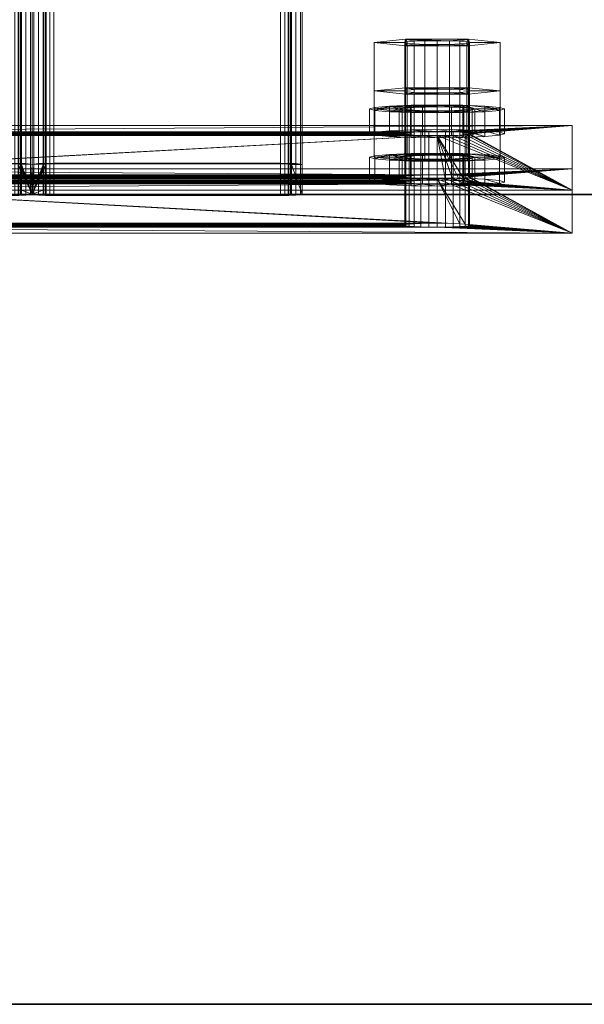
# Model space of a CAD drawing. Extents: x -0.3 to 41.3, y 0 to 17.8.
# Tile 463 of 625: x 32.878 to 32.983, y 0 to 0.182. Entities that reach past the tile are written whole.
import ezdxf

# ---------------------------------------------------------------- set-up
doc = ezdxf.new("R2010")
doc.units = 0
doc.header["$MEASUREMENT"] = 0
for name, color, linetype, lineweight in [('ANILHAS', 135, 'Continuous', 0), ('PLACAS_DE_BASE', 144, 'Continuous', 0), ('PORCAS', 157, 'Continuous', 0), ('VIGA_METALICA', 106, 'Continuous', 0)]:
    doc.layers.add(name, color=color, linetype=linetype, lineweight=lineweight)
doc.layers.add('V220', color=7, linetype='Continuous')

msp = doc.modelspace()

# ---------------------------------------------------------------- linework, layer by layer
at = {"layer": 'V220', "color": 252, "true_color": 0x838383}
for points, invisible_edges in [([(25.28823, 0.15, 199.8), (25.28823, 0, 199.8), (32.985, 0, 199.8)], 12), ([(25.28823, 0.15, 199.1), (25.28823, 0, 199.1), (32.985, 0, 199.1)], 12), ([(25.28823, 0.15, 199.8), (32.985, 0, 199.8), (32.985, 0.15, 199.8)], 9), ([(25.28823, 0.15, 199.1), (32.985, 0, 199.1), (32.985, 0.15, 199.1)], 9)]:
    msp.add_3dface(points, dxfattribs=dict(at, invisible_edges=invisible_edges))
for points in [[(32.985, 0.15, 199.8), (25.28823, 0.15, 199.8), (25.28823, 0.15, 199.1), (32.985, 0.15, 199.1)], [(25.28823, 0, 199.8), (32.985, 0, 199.8), (32.985, 0, 199.1), (25.28823, 0, 199.1)]]:
    msp.add_3dface(points, dxfattribs=at)

# ---------------------------------------------------------------- meshes
at = {"layer": 'ANILHAS'}
mesh = msp.add_polyface(dxfattribs=at)
corners = [(32.94295, 0.16127, 199.32281), (32.94295, 0.16587, 199.32308), (32.9439, 0.16099, 199.32758), (32.9439, 0.16156, 199.31804), (32.9439, 0.16558, 199.32785), (32.9439, 0.16615, 199.31831), (32.94661, 0.16075, 199.33163), (32.94661, 0.1618, 199.31398), (32.94661, 0.16534, 199.33191), (32.94661, 0.16639, 199.31426), (32.94845, 0.16127, 199.32281), (32.94845, 0.16587, 199.32308), (32.94898, 0.16111, 199.32548), (32.94898, 0.16143, 199.32013), (32.94898, 0.16571, 199.32576), (32.94898, 0.16603, 199.32041), (32.9505, 0.16098, 199.32775), (32.9505, 0.16157, 199.31787), (32.9505, 0.16557, 199.32802), (32.9505, 0.16616, 199.31814), (32.95067, 0.16058, 199.33434), (32.95067, 0.16196, 199.31128), (32.95067, 0.16518, 199.33461), (32.95067, 0.16656, 199.31155), (32.95277, 0.16089, 199.32927), (32.95277, 0.16166, 199.31635), (32.95277, 0.16548, 199.32954), (32.95277, 0.16625, 199.31662), (32.95545, 0.16053, 199.33529), (32.95545, 0.16086, 199.3298), (32.95545, 0.16169, 199.31582), (32.95545, 0.16202, 199.31033), (32.95545, 0.16512, 199.33556), (32.95545, 0.16545, 199.33007), (32.95545, 0.16628, 199.3161), (32.95545, 0.16661, 199.3106), (32.95813, 0.16089, 199.32927), (32.95813, 0.16166, 199.31635), (32.95813, 0.16548, 199.32954), (32.95813, 0.16625, 199.31662), (32.96023, 0.16058, 199.33434), (32.96023, 0.16196, 199.31128), (32.96023, 0.16518, 199.33461), (32.96023, 0.16656, 199.31155), (32.9604, 0.16098, 199.32775), (32.9604, 0.16157, 199.31787), (32.9604, 0.16557, 199.32802), (32.9604, 0.16616, 199.31814), (32.96192, 0.16111, 199.32548), (32.96192, 0.16143, 199.32013), (32.96192, 0.16571, 199.32576), (32.96192, 0.16603, 199.32041), (32.96245, 0.16127, 199.32281), (32.96245, 0.16587, 199.32308), (32.96429, 0.16075, 199.33163), (32.96429, 0.1618, 199.31398), (32.96429, 0.16534, 199.33191), (32.96429, 0.16639, 199.31426), (32.967, 0.16099, 199.32758), (32.967, 0.16156, 199.31804), (32.967, 0.16558, 199.32785), (32.967, 0.16615, 199.31831), (32.96795, 0.16127, 199.32281), (32.96795, 0.16587, 199.32308)]
mesh.append_faces([[corners[k] for k in face] for face in [(0, 2, 4, 1), (2, 6, 8, 4), (6, 20, 22, 8), (20, 28, 32, 22), (28, 40, 42, 32), (40, 54, 56, 42), (54, 58, 60, 56), (58, 62, 63, 60), (62, 59, 61, 63), (59, 55, 57, 61), (55, 41, 43, 57), (41, 31, 35, 43), (31, 21, 23, 35), (21, 7, 9, 23), (7, 3, 5, 9), (3, 0, 1, 5), (10, 13, 15, 11), (13, 17, 19, 15), (17, 25, 27, 19), (25, 30, 34, 27), (30, 37, 39, 34), (37, 45, 47, 39), (45, 49, 51, 47), (49, 52, 53, 51), (52, 48, 50, 53), (48, 44, 46, 50), (44, 36, 38, 46), (36, 29, 33, 38), (29, 24, 26, 33), (24, 16, 18, 26), (16, 12, 14, 18), (12, 10, 11, 14)]])
mesh.append_faces([[corners[k] for k in face] for face in [(58, 59, 62), (3, 2, 0), (61, 60, 63), (4, 5, 1)]], dxfattribs={"vtx0": -1})
mesh.append_faces([[corners[k] for k in face] for face in [(40, 52, 54), (52, 40, 48), (48, 40, 44), (44, 40, 36), (36, 28, 29), (29, 28, 24), (24, 20, 16), (16, 6, 12), (12, 6, 10), (59, 58, 55), (55, 54, 41), (41, 37, 31), (31, 30, 21), (21, 17, 7), (7, 2, 3), (60, 57, 56), (53, 43, 51), (51, 43, 47), (47, 43, 39), (39, 35, 34), (34, 23, 27), (27, 23, 19), (19, 9, 15), (15, 9, 11), (8, 9, 4), (42, 38, 32), (32, 26, 22), (22, 18, 8)]], dxfattribs={"vtx0": -1, "vtx1": -1})
mesh.append_faces([[corners[k] for k in face] for face in [(41, 54, 52), (7, 10, 6), (56, 43, 53), (11, 9, 8)]], dxfattribs={"vtx0": -1, "vtx1": -1, "vtx2": -1})
mesh.append_faces([[corners[k] for k in face] for face in [(36, 40, 28), (24, 28, 20), (16, 20, 6), (55, 58, 54), (41, 52, 49), (41, 49, 45), (41, 45, 37), (31, 37, 30), (21, 30, 25), (21, 25, 17), (7, 17, 13), (7, 13, 10), (7, 6, 2), (60, 61, 57), (56, 57, 43), (39, 43, 35), (34, 35, 23), (19, 23, 9), (4, 9, 5), (53, 42, 56), (42, 53, 50), (42, 50, 46), (42, 46, 38), (32, 38, 33), (32, 33, 26), (22, 26, 18), (8, 18, 14), (8, 14, 11)]], dxfattribs={"vtx0": -1, "vtx2": -1})
mesh = msp.add_polyface(dxfattribs=at)
corners = [(32.94295, 0.15231, 199.47254), (32.94295, 0.1569, 199.47281), (32.9439, 0.15202, 199.47731), (32.9439, 0.15259, 199.46777), (32.9439, 0.15661, 199.47759), (32.9439, 0.15719, 199.46804), (32.94661, 0.15178, 199.48136), (32.94661, 0.15284, 199.46372), (32.94661, 0.15637, 199.48164), (32.94661, 0.15743, 199.46399), (32.94845, 0.15231, 199.47254), (32.94845, 0.1569, 199.47281), (32.94898, 0.15215, 199.47521), (32.94898, 0.15247, 199.46986), (32.94898, 0.15674, 199.47549), (32.94898, 0.15706, 199.47014), (32.9505, 0.15201, 199.47748), (32.9505, 0.1526, 199.4676), (32.9505, 0.1566, 199.47776), (32.9505, 0.1572, 199.46787), (32.95067, 0.15162, 199.48407), (32.95067, 0.153, 199.46101), (32.95067, 0.15621, 199.48434), (32.95067, 0.15759, 199.46129), (32.95277, 0.15192, 199.479), (32.95277, 0.15269, 199.46608), (32.95277, 0.15651, 199.47927), (32.95277, 0.15729, 199.46636), (32.95545, 0.15156, 199.48502), (32.95545, 0.15189, 199.47953), (32.95545, 0.15273, 199.46555), (32.95545, 0.15306, 199.46006), (32.95545, 0.15615, 199.48529), (32.95545, 0.15648, 199.4798), (32.95545, 0.15732, 199.46583), (32.95545, 0.15765, 199.46034), (32.95813, 0.15192, 199.479), (32.95813, 0.15269, 199.46608), (32.95813, 0.15651, 199.47927), (32.95813, 0.15729, 199.46636), (32.96023, 0.15162, 199.48407), (32.96023, 0.153, 199.46101), (32.96023, 0.15621, 199.48434), (32.96023, 0.15759, 199.46129), (32.9604, 0.15201, 199.47748), (32.9604, 0.1526, 199.4676), (32.9604, 0.1566, 199.47776), (32.9604, 0.1572, 199.46787), (32.96192, 0.15215, 199.47521), (32.96192, 0.15247, 199.46986), (32.96192, 0.15674, 199.47549), (32.96192, 0.15706, 199.47014), (32.96245, 0.15231, 199.47254), (32.96245, 0.1569, 199.47281), (32.96429, 0.15178, 199.48136), (32.96429, 0.15284, 199.46372), (32.96429, 0.15637, 199.48164), (32.96429, 0.15743, 199.46399), (32.967, 0.15202, 199.47731), (32.967, 0.15259, 199.46777), (32.967, 0.15661, 199.47759), (32.967, 0.15719, 199.46804), (32.96795, 0.15231, 199.47254), (32.96795, 0.1569, 199.47281)]
mesh.append_faces([[corners[k] for k in face] for face in [(0, 2, 4, 1), (2, 6, 8, 4), (6, 20, 22, 8), (20, 28, 32, 22), (28, 40, 42, 32), (40, 54, 56, 42), (54, 58, 60, 56), (58, 62, 63, 60), (62, 59, 61, 63), (59, 55, 57, 61), (55, 41, 43, 57), (41, 31, 35, 43), (31, 21, 23, 35), (21, 7, 9, 23), (7, 3, 5, 9), (3, 0, 1, 5), (10, 13, 15, 11), (13, 17, 19, 15), (17, 25, 27, 19), (25, 30, 34, 27), (30, 37, 39, 34), (37, 45, 47, 39), (45, 49, 51, 47), (49, 52, 53, 51), (52, 48, 50, 53), (48, 44, 46, 50), (44, 36, 38, 46), (36, 29, 33, 38), (29, 24, 26, 33), (24, 16, 18, 26), (16, 12, 14, 18), (12, 10, 11, 14)]])
mesh.append_faces([[corners[k] for k in face] for face in [(58, 59, 62), (3, 2, 0), (61, 60, 63), (4, 5, 1)]], dxfattribs={"vtx0": -1})
mesh.append_faces([[corners[k] for k in face] for face in [(40, 52, 54), (52, 40, 48), (48, 40, 44), (44, 40, 36), (36, 28, 29), (29, 28, 24), (24, 20, 16), (16, 6, 12), (12, 6, 10), (59, 58, 55), (55, 54, 41), (41, 37, 31), (31, 30, 21), (21, 17, 7), (7, 2, 3), (60, 57, 56), (53, 43, 51), (51, 43, 47), (47, 43, 39), (39, 35, 34), (34, 23, 27), (27, 23, 19), (19, 9, 15), (15, 9, 11), (8, 9, 4), (42, 38, 32), (32, 26, 22), (22, 18, 8)]], dxfattribs={"vtx0": -1, "vtx1": -1})
mesh.append_faces([[corners[k] for k in face] for face in [(41, 54, 52), (7, 10, 6), (56, 43, 53), (11, 9, 8)]], dxfattribs={"vtx0": -1, "vtx1": -1, "vtx2": -1})
mesh.append_faces([[corners[k] for k in face] for face in [(36, 40, 28), (24, 28, 20), (16, 20, 6), (55, 58, 54), (41, 52, 49), (41, 49, 45), (41, 45, 37), (31, 37, 30), (21, 30, 25), (21, 25, 17), (7, 17, 13), (7, 13, 10), (7, 6, 2), (60, 61, 57), (56, 57, 43), (39, 43, 35), (34, 35, 23), (19, 23, 9), (4, 9, 5), (53, 42, 56), (42, 53, 50), (42, 50, 46), (42, 46, 38), (32, 38, 33), (32, 33, 26), (22, 26, 18), (8, 18, 14), (8, 14, 11)]], dxfattribs={"vtx0": -1, "vtx2": -1})
at = {"layer": 'PLACAS_DE_BASE'}
mesh = msp.add_polyface(dxfattribs=at)
corners = [(32.80545, 0.15365, 199.31635), (32.78045, 0.15478, 199.29738), (32.95545, 0.15365, 199.31635), (32.80545, 0.14468, 199.46608), (32.80545, 0.15293, 199.32832), (32.95545, 0.14468, 199.46608), (32.78045, 0.14283, 199.49702), (32.80545, 0.14396, 199.47806), (32.98045, 0.14283, 199.49702), (32.9539, 0.14467, 199.46628), (32.807, 0.14467, 199.46628), (32.95245, 0.14463, 199.46688), (32.80845, 0.14463, 199.46688), (32.807, 0.14398, 199.47785), (32.95545, 0.14396, 199.47806), (32.9539, 0.15364, 199.31655), (32.807, 0.15364, 199.31655), (32.95245, 0.1536, 199.31715), (32.80845, 0.1536, 199.31715), (32.807, 0.15294, 199.32812), (32.95545, 0.15293, 199.32832), (32.78045, 0.16277, 199.29786), (32.80545, 0.16163, 199.31682), (32.98045, 0.16277, 199.29786), (32.80545, 0.16092, 199.3288), (32.80121, 0.15256, 199.46831), (32.95545, 0.16092, 199.3288), (32.80245, 0.15262, 199.46736), (32.8039, 0.15265, 199.46676), (32.80545, 0.15267, 199.46656), (32.80545, 0.15195, 199.47853), (32.78045, 0.15081, 199.4975), (32.95545, 0.15195, 199.47853), (32.95245, 0.152, 199.47773), (32.80845, 0.152, 199.47773), (32.807, 0.15196, 199.47833), (32.9539, 0.15196, 199.47833), (32.95245, 0.16096, 199.328), (32.80845, 0.16096, 199.328), (32.807, 0.16093, 199.3286), (32.9539, 0.16093, 199.3286), (32.80845, 0.16159, 199.31763), (32.807, 0.16162, 199.31703), (32.80969, 0.15354, 199.3181), (32.80969, 0.16153, 199.31858), (32.81065, 0.15347, 199.31934), (32.81065, 0.16145, 199.31982), (32.81125, 0.15338, 199.32078), (32.81125, 0.16137, 199.32126), (32.81145, 0.15329, 199.32233), (32.81145, 0.16127, 199.32281), (32.81125, 0.1532, 199.32388), (32.81125, 0.16118, 199.32436), (32.81065, 0.15311, 199.32533), (32.81065, 0.1611, 199.32581), (32.80969, 0.15304, 199.32657), (32.80969, 0.16102, 199.32705), (32.80845, 0.15298, 199.32752), (32.80845, 0.15262, 199.46736), (32.807, 0.15265, 199.46676), (32.80969, 0.14458, 199.46783), (32.80969, 0.15256, 199.46831), (32.81065, 0.1445, 199.46907), (32.81065, 0.15249, 199.46955), (32.81125, 0.14442, 199.47052), (32.81125, 0.1524, 199.47099), (32.81145, 0.14432, 199.47207), (32.81145, 0.15231, 199.47254), (32.81125, 0.14423, 199.47362), (32.81125, 0.15222, 199.47409), (32.81065, 0.14414, 199.47506), (32.81065, 0.15213, 199.47554), (32.80969, 0.14407, 199.4763), (32.80969, 0.15205, 199.47678), (32.80845, 0.14401, 199.47725)]
mesh.append_faces([[corners[k] for k in face] for face in [(16, 18, 41, 42), (18, 43, 44, 41), (43, 45, 46, 44), (45, 47, 48, 46), (47, 49, 50, 48), (49, 51, 52, 50), (51, 53, 54, 52), (53, 55, 56, 54), (55, 57, 38, 56), (57, 19, 39, 38), (10, 12, 58, 59), (12, 60, 61, 58), (60, 62, 63, 61), (62, 64, 65, 63), (64, 66, 67, 65), (66, 68, 69, 67), (68, 70, 71, 69), (70, 72, 73, 71), (72, 74, 34, 73), (74, 13, 35, 34)]])
mesh.append_faces([[corners[k] for k in face] for face in [(6, 7, 8), (3, 9, 10), (10, 11, 12), (13, 14, 7), (0, 15, 16), (16, 17, 18), (19, 20, 4), (21, 22, 23)]], dxfattribs={"vtx0": -1, "vtx1": -1})
mesh.append_faces([[corners[k] for k in face] for face in [(0, 1, 2), (3, 4, 5), (24, 25, 26), (30, 31, 32)]], dxfattribs={"vtx0": -1, "vtx1": -1, "vtx2": -1})
mesh.append_faces([[corners[k] for k in face] for face in [(26, 25, 27), (26, 27, 28), (26, 28, 29), (33, 34, 35), (36, 35, 30), (37, 38, 39), (40, 39, 24)]], dxfattribs={"vtx0": -1, "vtx2": -1})
mesh = msp.add_polyface(dxfattribs=at)
corners = [(32.80845, 0.14463, 199.46688), (32.95121, 0.14458, 199.46783), (32.80969, 0.14458, 199.46783), (32.95025, 0.1445, 199.46907), (32.81065, 0.1445, 199.46907), (32.94965, 0.14442, 199.47052), (32.81125, 0.14442, 199.47052), (32.94945, 0.14432, 199.47207), (32.81145, 0.14432, 199.47207), (32.94965, 0.14423, 199.47362), (32.81125, 0.14423, 199.47362), (32.95025, 0.14414, 199.47506), (32.81065, 0.14414, 199.47506), (32.95121, 0.14407, 199.4763), (32.80969, 0.14407, 199.4763), (32.95245, 0.14401, 199.47725), (32.80845, 0.14401, 199.47725), (32.9539, 0.14398, 199.47785), (32.807, 0.14398, 199.47785), (32.80845, 0.1536, 199.31715), (32.95121, 0.15354, 199.3181), (32.80969, 0.15354, 199.3181), (32.95025, 0.15347, 199.31934), (32.81065, 0.15347, 199.31934), (32.94965, 0.15338, 199.32078), (32.81125, 0.15338, 199.32078), (32.94945, 0.15329, 199.32233), (32.81145, 0.15329, 199.32233), (32.94965, 0.1532, 199.32388), (32.81125, 0.1532, 199.32388), (32.95025, 0.15311, 199.32533), (32.81065, 0.15311, 199.32533), (32.95121, 0.15304, 199.32657), (32.80969, 0.15304, 199.32657), (32.95245, 0.15298, 199.32752), (32.80845, 0.15298, 199.32752), (32.9539, 0.15294, 199.32812), (32.807, 0.15294, 199.32812), (32.807, 0.15265, 199.46676), (32.95545, 0.15267, 199.46656), (32.80545, 0.15267, 199.46656), (32.9539, 0.15265, 199.46676), (32.80845, 0.15262, 199.46736), (32.95245, 0.15262, 199.46736), (32.80969, 0.15256, 199.46831), (32.95121, 0.15256, 199.46831), (32.81065, 0.15249, 199.46955), (32.95025, 0.15249, 199.46955), (32.81125, 0.1524, 199.47099), (32.94965, 0.1524, 199.47099), (32.81145, 0.15231, 199.47254), (32.94945, 0.15231, 199.47254), (32.81125, 0.15222, 199.47409), (32.94965, 0.15222, 199.47409), (32.81065, 0.15213, 199.47554), (32.95025, 0.15213, 199.47554), (32.80969, 0.15205, 199.47678), (32.95121, 0.15205, 199.47678), (32.80845, 0.152, 199.47773), (32.807, 0.16162, 199.31703), (32.95545, 0.16163, 199.31682), (32.80545, 0.16163, 199.31682), (32.9539, 0.16162, 199.31703), (32.80845, 0.16159, 199.31763), (32.95245, 0.16159, 199.31763), (32.80969, 0.16153, 199.31858), (32.95121, 0.16153, 199.31858), (32.81065, 0.16145, 199.31982), (32.95025, 0.16145, 199.31982), (32.81125, 0.16137, 199.32126), (32.94965, 0.16137, 199.32126), (32.81145, 0.16127, 199.32281), (32.94945, 0.16127, 199.32281), (32.81125, 0.16118, 199.32436), (32.94965, 0.16118, 199.32436), (32.81065, 0.1611, 199.32581), (32.95025, 0.1611, 199.32581), (32.80969, 0.16102, 199.32705), (32.95121, 0.16102, 199.32705), (32.80845, 0.16096, 199.328), (32.98045, 0.15478, 199.29738), (32.78045, 0.15478, 199.29738), (32.78045, 0.16277, 199.29786), (32.98045, 0.16277, 199.29786)]
mesh.append_faces([[corners[k] for k in face] for face in [(80, 81, 82, 83)]])
mesh.append_faces([[corners[k] for k in face] for face in [(0, 1, 2), (2, 3, 4), (4, 5, 6), (6, 7, 8), (8, 9, 10), (10, 11, 12), (12, 13, 14), (14, 15, 16), (16, 17, 18), (19, 20, 21), (21, 22, 23), (23, 24, 25), (25, 26, 27), (27, 28, 29), (29, 30, 31), (31, 32, 33), (33, 34, 35), (35, 36, 37), (38, 39, 40), (59, 60, 61)]], dxfattribs={"vtx0": -1, "vtx1": -1})
mesh.append_faces([[corners[k] for k in face] for face in [(41, 38, 42), (43, 42, 44), (45, 44, 46), (47, 46, 48), (49, 48, 50), (51, 50, 52), (53, 52, 54), (55, 54, 56), (57, 56, 58), (62, 59, 63), (64, 63, 65), (66, 65, 67), (68, 67, 69), (70, 69, 71), (72, 71, 73), (74, 73, 75), (76, 75, 77), (78, 77, 79)]], dxfattribs={"vtx0": -1, "vtx2": -1})
mesh = msp.add_polyface(dxfattribs=at)
corners = [(32.98045, 0.15478, 199.29738), (32.95545, 0.15365, 199.31635), (32.78045, 0.15478, 199.29738), (32.95545, 0.15293, 199.32832), (32.95969, 0.14458, 199.46783), (32.80545, 0.15293, 199.32832), (32.95845, 0.14463, 199.46688), (32.957, 0.14467, 199.46628), (32.95545, 0.14468, 199.46608), (32.95545, 0.14396, 199.47806), (32.98045, 0.14283, 199.49702), (32.80545, 0.14396, 199.47806), (32.9539, 0.14467, 199.46628), (32.80545, 0.14468, 199.46608), (32.807, 0.14398, 199.47785), (32.9539, 0.14398, 199.47785), (32.9539, 0.15364, 199.31655), (32.80545, 0.15365, 199.31635), (32.807, 0.15294, 199.32812), (32.9539, 0.15294, 199.32812), (32.95545, 0.16163, 199.31682), (32.98045, 0.16277, 199.29786), (32.80545, 0.16163, 199.31682), (32.95545, 0.15267, 199.46656), (32.95545, 0.16092, 199.3288), (32.80545, 0.15267, 199.46656), (32.98045, 0.15081, 199.4975), (32.95545, 0.15195, 199.47853), (32.78045, 0.15081, 199.4975), (32.807, 0.15265, 199.46676), (32.9539, 0.15265, 199.46676), (32.80845, 0.15262, 199.46736), (32.95245, 0.15262, 199.46736), (32.9539, 0.15196, 199.47833), (32.80545, 0.15195, 199.47853), (32.807, 0.16162, 199.31703), (32.9539, 0.16162, 199.31703), (32.80845, 0.16159, 199.31763), (32.95245, 0.16159, 199.31763), (32.9539, 0.16093, 199.3286), (32.80545, 0.16092, 199.3288), (32.94945, 0.15329, 199.32233), (32.94965, 0.15338, 199.32078), (32.94965, 0.16137, 199.32126), (32.94945, 0.16127, 199.32281), (32.95025, 0.15347, 199.31934), (32.95025, 0.16145, 199.31982), (32.95121, 0.15354, 199.3181), (32.95121, 0.16153, 199.31858), (32.95245, 0.1536, 199.31715), (32.95245, 0.15298, 199.32752), (32.95245, 0.16096, 199.328), (32.95121, 0.15304, 199.32657), (32.95121, 0.16102, 199.32705), (32.95025, 0.15311, 199.32533), (32.95025, 0.1611, 199.32581), (32.94965, 0.1532, 199.32388), (32.94965, 0.16118, 199.32436), (32.94945, 0.14432, 199.47207), (32.94965, 0.14442, 199.47052), (32.94965, 0.1524, 199.47099), (32.94945, 0.15231, 199.47254), (32.95025, 0.1445, 199.46907), (32.95025, 0.15249, 199.46955), (32.95121, 0.14458, 199.46783), (32.95121, 0.15256, 199.46831), (32.95245, 0.14463, 199.46688), (32.95245, 0.14401, 199.47725), (32.95245, 0.152, 199.47773), (32.95121, 0.14407, 199.4763), (32.95121, 0.15205, 199.47678), (32.95025, 0.14414, 199.47506), (32.95025, 0.15213, 199.47554), (32.94965, 0.14423, 199.47362), (32.94965, 0.15222, 199.47409)]
mesh.append_faces([[corners[k] for k in face] for face in [(41, 42, 43, 44), (42, 45, 46, 43), (45, 47, 48, 46), (47, 49, 38, 48), (49, 16, 36, 38), (19, 50, 51, 39), (50, 52, 53, 51), (52, 54, 55, 53), (54, 56, 57, 55), (56, 41, 44, 57), (58, 59, 60, 61), (59, 62, 63, 60), (62, 64, 65, 63), (64, 66, 32, 65), (66, 12, 30, 32), (15, 67, 68, 33), (67, 69, 70, 68), (69, 71, 72, 70), (71, 73, 74, 72), (73, 58, 61, 74)]])
mesh.append_faces([[corners[k] for k in face] for face in [(0, 1, 2), (12, 13, 8), (16, 17, 1), (26, 27, 28), (23, 29, 30), (30, 31, 32), (33, 34, 27), (20, 35, 36), (36, 37, 38), (39, 40, 24)]], dxfattribs={"vtx0": -1, "vtx1": -1})
mesh.append_faces([[corners[k] for k in face] for face in [(3, 4, 5), (9, 10, 11), (20, 21, 22), (23, 24, 25)]], dxfattribs={"vtx0": -1, "vtx1": -1, "vtx2": -1})
mesh.append_faces([[corners[k] for k in face] for face in [(5, 4, 6), (5, 6, 7), (5, 7, 8), (14, 15, 9), (18, 19, 3)]], dxfattribs={"vtx0": -1, "vtx2": -1})
mesh = msp.add_polyface(dxfattribs=at)
corners = [(32.95545, 0.15365, 199.31635), (32.98045, 0.15478, 199.29738), (32.957, 0.15364, 199.31655), (32.957, 0.15294, 199.32812), (32.98045, 0.14283, 199.49702), (32.95545, 0.15293, 199.32832), (32.96065, 0.1445, 199.46907), (32.95969, 0.14458, 199.46783), (32.957, 0.14398, 199.47785), (32.95545, 0.14396, 199.47806), (32.957, 0.16162, 199.31703), (32.98045, 0.16277, 199.29786), (32.95545, 0.16163, 199.31682), (32.98045, 0.15081, 199.4975), (32.957, 0.16093, 199.3286), (32.95545, 0.16092, 199.3288), (32.96065, 0.15249, 199.46955), (32.95969, 0.15256, 199.46831), (32.95845, 0.15262, 199.46736), (32.957, 0.15265, 199.46676), (32.95545, 0.15267, 199.46656), (32.957, 0.15196, 199.47833), (32.95545, 0.15195, 199.47853), (32.9539, 0.15364, 199.31655), (32.9539, 0.16162, 199.31703), (32.95845, 0.1536, 199.31715), (32.95845, 0.16159, 199.31763), (32.95969, 0.15354, 199.3181), (32.95969, 0.16153, 199.31858), (32.96065, 0.15347, 199.31934), (32.96065, 0.16145, 199.31982), (32.96125, 0.15338, 199.32078), (32.96125, 0.16137, 199.32126), (32.96145, 0.15329, 199.32233), (32.96145, 0.16127, 199.32281), (32.96125, 0.1532, 199.32388), (32.96125, 0.16118, 199.32436), (32.96065, 0.15311, 199.32533), (32.96065, 0.1611, 199.32581), (32.95969, 0.15304, 199.32657), (32.95969, 0.16102, 199.32705), (32.95845, 0.15298, 199.32752), (32.95845, 0.16096, 199.328), (32.9539, 0.15294, 199.32812), (32.9539, 0.16093, 199.3286), (32.9539, 0.14467, 199.46628), (32.95545, 0.14468, 199.46608), (32.9539, 0.15265, 199.46676), (32.957, 0.14467, 199.46628), (32.95845, 0.14463, 199.46688), (32.96125, 0.14442, 199.47052), (32.96125, 0.1524, 199.47099), (32.96145, 0.14432, 199.47207), (32.96145, 0.15231, 199.47254), (32.96125, 0.14423, 199.47362), (32.96125, 0.15222, 199.47409), (32.96065, 0.14414, 199.47506), (32.96065, 0.15213, 199.47554), (32.95969, 0.14407, 199.4763), (32.95969, 0.15205, 199.47678), (32.95845, 0.14401, 199.47725), (32.95845, 0.152, 199.47773), (32.9539, 0.14398, 199.47785), (32.9539, 0.15196, 199.47833)]
mesh.append_faces([[corners[k] for k in face] for face in [(23, 0, 12, 24), (0, 2, 10, 12), (2, 25, 26, 10), (25, 27, 28, 26), (27, 29, 30, 28), (29, 31, 32, 30), (31, 33, 34, 32), (33, 35, 36, 34), (35, 37, 38, 36), (37, 39, 40, 38), (39, 41, 42, 40), (41, 3, 14, 42), (3, 5, 15, 14), (5, 43, 44, 15), (45, 46, 20, 47), (46, 48, 19, 20), (48, 49, 18, 19), (49, 7, 17, 18), (7, 6, 16, 17), (6, 50, 51, 16), (50, 52, 53, 51), (52, 54, 55, 53), (54, 56, 57, 55), (56, 58, 59, 57), (58, 60, 61, 59), (60, 8, 21, 61), (8, 9, 22, 21), (9, 62, 63, 22)]])
mesh.append_faces([[corners[k] for k in face] for face in [(0, 1, 2), (3, 4, 5), (8, 4, 9), (10, 11, 12), (16, 15, 17), (17, 15, 18), (18, 15, 19), (19, 15, 20)]], dxfattribs={"vtx0": -1, "vtx1": -1})
mesh.append_faces([[corners[k] for k in face] for face in [(5, 6, 7), (13, 14, 15), (13, 21, 22)]], dxfattribs={"vtx0": -1, "vtx2": -1})
mesh = msp.add_polyface(dxfattribs=at)
corners = [(32.957, 0.15364, 199.31655), (32.98045, 0.15478, 199.29738), (32.95845, 0.1536, 199.31715), (32.95969, 0.15354, 199.3181), (32.96065, 0.15347, 199.31934), (32.96125, 0.15338, 199.32078), (32.96145, 0.15329, 199.32233), (32.98045, 0.14283, 199.49702), (32.96125, 0.1532, 199.32388), (32.96065, 0.15311, 199.32533), (32.95969, 0.15304, 199.32657), (32.95845, 0.15298, 199.32752), (32.957, 0.15294, 199.32812), (32.95545, 0.15293, 199.32832), (32.96065, 0.1445, 199.46907), (32.96125, 0.14442, 199.47052), (32.96145, 0.14432, 199.47207), (32.96125, 0.14423, 199.47362), (32.96065, 0.14414, 199.47506), (32.95969, 0.14407, 199.4763), (32.95845, 0.14401, 199.47725), (32.957, 0.14398, 199.47785), (32.98045, 0.16277, 199.29786), (32.96145, 0.16127, 199.32281), (32.98045, 0.15081, 199.4975), (32.96125, 0.16137, 199.32126), (32.96065, 0.16145, 199.31982), (32.95969, 0.16153, 199.31858), (32.95845, 0.16159, 199.31763), (32.957, 0.16162, 199.31703), (32.96125, 0.16118, 199.32436), (32.96065, 0.1611, 199.32581), (32.95969, 0.16102, 199.32705), (32.95845, 0.16096, 199.328), (32.957, 0.16093, 199.3286), (32.95545, 0.16092, 199.3288), (32.96065, 0.15249, 199.46955), (32.96125, 0.1524, 199.47099), (32.96145, 0.15231, 199.47254), (32.96125, 0.15222, 199.47409), (32.96065, 0.15213, 199.47554), (32.95969, 0.15205, 199.47678), (32.95845, 0.152, 199.47773), (32.957, 0.15196, 199.47833)]
mesh.append_faces([[corners[k] for k in face] for face in [(7, 1, 22, 24)]])
mesh.append_faces([[corners[k] for k in face] for face in [(0, 1, 2), (2, 1, 3), (3, 1, 4), (4, 1, 5), (5, 1, 6), (6, 7, 8), (8, 7, 9), (9, 7, 10), (10, 7, 11), (11, 7, 12), (14, 7, 15), (15, 7, 16), (16, 7, 17), (17, 7, 18), (18, 7, 19), (19, 7, 20), (20, 7, 21), (22, 23, 24), (23, 22, 25), (25, 22, 26), (26, 22, 27), (27, 22, 28), (28, 22, 29)]], dxfattribs={"vtx0": -1, "vtx1": -1})
mesh.append_faces([[corners[k] for k in face] for face in [(13, 7, 14), (24, 35, 36)]], dxfattribs={"vtx0": -1, "vtx1": -1, "vtx2": -1})
mesh.append_faces([[corners[k] for k in face] for face in [(6, 1, 7), (24, 23, 30), (24, 30, 31), (24, 31, 32), (24, 32, 33), (24, 33, 34), (24, 36, 37), (24, 37, 38), (24, 38, 39), (24, 39, 40), (24, 40, 41), (24, 41, 42), (24, 42, 43)]], dxfattribs={"vtx0": -1, "vtx2": -1})
mesh = msp.add_polyface(dxfattribs=at)
corners = [(32.807, 0.14467, 199.46628), (32.9539, 0.14467, 199.46628), (32.95245, 0.14463, 199.46688), (32.80845, 0.14463, 199.46688), (32.95121, 0.14458, 199.46783), (32.80969, 0.14458, 199.46783), (32.95025, 0.1445, 199.46907), (32.81065, 0.1445, 199.46907), (32.94965, 0.14442, 199.47052), (32.81125, 0.14442, 199.47052), (32.94945, 0.14432, 199.47207), (32.81145, 0.14432, 199.47207), (32.94965, 0.14423, 199.47362), (32.81125, 0.14423, 199.47362), (32.95025, 0.14414, 199.47506), (32.81065, 0.14414, 199.47506), (32.95121, 0.14407, 199.4763), (32.80969, 0.14407, 199.4763), (32.95245, 0.14401, 199.47725), (32.80845, 0.14401, 199.47725), (32.9539, 0.14398, 199.47785), (32.807, 0.15364, 199.31655), (32.9539, 0.15364, 199.31655), (32.95245, 0.1536, 199.31715), (32.80845, 0.1536, 199.31715), (32.95121, 0.15354, 199.3181), (32.80969, 0.15354, 199.3181), (32.95025, 0.15347, 199.31934), (32.81065, 0.15347, 199.31934), (32.94965, 0.15338, 199.32078), (32.81125, 0.15338, 199.32078), (32.94945, 0.15329, 199.32233), (32.81145, 0.15329, 199.32233), (32.94965, 0.1532, 199.32388), (32.81125, 0.1532, 199.32388), (32.95025, 0.15311, 199.32533), (32.81065, 0.15311, 199.32533), (32.95121, 0.15304, 199.32657), (32.80969, 0.15304, 199.32657), (32.95245, 0.15298, 199.32752), (32.80845, 0.15298, 199.32752), (32.9539, 0.15294, 199.32812), (32.95245, 0.15262, 199.46736), (32.80969, 0.15256, 199.46831), (32.95121, 0.15256, 199.46831), (32.81065, 0.15249, 199.46955), (32.95025, 0.15249, 199.46955), (32.81125, 0.1524, 199.47099), (32.94965, 0.1524, 199.47099), (32.81145, 0.15231, 199.47254), (32.94945, 0.15231, 199.47254), (32.81125, 0.15222, 199.47409), (32.94965, 0.15222, 199.47409), (32.81065, 0.15213, 199.47554), (32.95025, 0.15213, 199.47554), (32.80969, 0.15205, 199.47678), (32.95121, 0.15205, 199.47678), (32.80845, 0.152, 199.47773), (32.95245, 0.152, 199.47773), (32.807, 0.15196, 199.47833), (32.9539, 0.15196, 199.47833), (32.95245, 0.16159, 199.31763), (32.80969, 0.16153, 199.31858), (32.95121, 0.16153, 199.31858), (32.81065, 0.16145, 199.31982), (32.95025, 0.16145, 199.31982), (32.81125, 0.16137, 199.32126), (32.94965, 0.16137, 199.32126), (32.81145, 0.16127, 199.32281), (32.94945, 0.16127, 199.32281), (32.81125, 0.16118, 199.32436), (32.94965, 0.16118, 199.32436), (32.81065, 0.1611, 199.32581), (32.95025, 0.1611, 199.32581), (32.80969, 0.16102, 199.32705), (32.95121, 0.16102, 199.32705), (32.80845, 0.16096, 199.328), (32.95245, 0.16096, 199.328), (32.807, 0.16093, 199.3286), (32.9539, 0.16093, 199.3286), (32.78045, 0.14283, 199.49702), (32.98045, 0.14283, 199.49702), (32.98045, 0.15081, 199.4975), (32.78045, 0.15081, 199.4975)]
mesh.append_faces([[corners[k] for k in face] for face in [(80, 81, 82, 83)]])
mesh.append_faces([[corners[k] for k in face] for face in [(42, 43, 44), (44, 45, 46), (46, 47, 48), (48, 49, 50), (50, 51, 52), (52, 53, 54), (54, 55, 56), (56, 57, 58), (58, 59, 60), (61, 62, 63), (63, 64, 65), (65, 66, 67), (67, 68, 69), (69, 70, 71), (71, 72, 73), (73, 74, 75), (75, 76, 77), (77, 78, 79)]], dxfattribs={"vtx0": -1, "vtx1": -1})
mesh.append_faces([[corners[k] for k in face] for face in [(0, 1, 2), (3, 2, 4), (5, 4, 6), (7, 6, 8), (9, 8, 10), (11, 10, 12), (13, 12, 14), (15, 14, 16), (17, 16, 18), (19, 18, 20), (21, 22, 23), (24, 23, 25), (26, 25, 27), (28, 27, 29), (30, 29, 31), (32, 31, 33), (34, 33, 35), (36, 35, 37), (38, 37, 39), (40, 39, 41)]], dxfattribs={"vtx0": -1, "vtx2": -1})
at = {"layer": 'PORCAS'}
mesh = msp.add_polyface(dxfattribs=at)
corners = [(32.94377, 0.16587, 199.32308), (32.94377, 0.17814, 199.32382), (32.94945, 0.16587, 199.32308), (32.94945, 0.17814, 199.32382), (32.94961, 0.16526, 199.33317), (32.94961, 0.16647, 199.31299), (32.94961, 0.17754, 199.33391), (32.94961, 0.17875, 199.31373), (32.94991, 0.16573, 199.32538), (32.94991, 0.166, 199.32079), (32.94991, 0.17801, 199.32611), (32.94991, 0.17828, 199.32152), (32.95121, 0.16561, 199.32731), (32.95121, 0.16612, 199.31885), (32.95121, 0.17789, 199.32805), (32.95121, 0.1784, 199.31959), (32.95315, 0.16553, 199.32861), (32.95315, 0.1662, 199.31755), (32.95315, 0.17781, 199.32935), (32.95315, 0.17847, 199.31829), (32.95545, 0.16551, 199.32907), (32.95545, 0.16622, 199.31709), (32.95545, 0.17779, 199.32981), (32.95545, 0.1785, 199.31783), (32.95775, 0.16553, 199.32861), (32.95775, 0.1662, 199.31755), (32.95775, 0.17781, 199.32935), (32.95775, 0.17847, 199.31829), (32.95969, 0.16561, 199.32731), (32.95969, 0.16612, 199.31885), (32.95969, 0.17789, 199.32805), (32.95969, 0.1784, 199.31959), (32.96099, 0.16573, 199.32538), (32.96099, 0.166, 199.32079), (32.96099, 0.17801, 199.32611), (32.96099, 0.17828, 199.32152), (32.96129, 0.16526, 199.33317), (32.96129, 0.16647, 199.31299), (32.96129, 0.17754, 199.33391), (32.96129, 0.17875, 199.31373), (32.96145, 0.16587, 199.32308), (32.96145, 0.17814, 199.32382), (32.96712, 0.16587, 199.32308), (32.96712, 0.17814, 199.32382)]
mesh.append_faces([[corners[k] for k in face] for face in [(0, 4, 6, 1), (4, 36, 38, 6), (36, 42, 43, 38), (42, 37, 39, 43), (37, 5, 7, 39), (5, 0, 1, 7), (2, 9, 11, 3), (9, 13, 15, 11), (13, 17, 19, 15), (17, 21, 23, 19), (21, 25, 27, 23), (25, 29, 31, 27), (29, 33, 35, 31), (33, 40, 41, 35), (40, 32, 34, 41), (32, 28, 30, 34), (28, 24, 26, 30), (24, 20, 22, 26), (20, 16, 18, 22), (16, 12, 14, 18), (12, 8, 10, 14), (8, 2, 3, 10)]])
mesh.append_faces([[corners[k] for k in face] for face in [(36, 40, 42), (40, 36, 32), (32, 36, 28), (28, 36, 24), (24, 4, 20), (20, 4, 16), (16, 4, 12), (12, 4, 8), (8, 4, 2), (37, 25, 5), (5, 2, 0), (39, 41, 43), (41, 39, 35), (35, 39, 31), (31, 39, 27), (27, 7, 23), (23, 7, 19), (19, 7, 15), (15, 7, 11), (11, 7, 3), (38, 26, 6), (6, 3, 1)]], dxfattribs={"vtx0": -1, "vtx1": -1})
mesh.append_faces([[corners[k] for k in face] for face in [(24, 36, 4), (2, 4, 0), (40, 37, 42), (37, 40, 33), (37, 33, 29), (37, 29, 25), (5, 25, 21), (5, 21, 17), (5, 17, 13), (5, 13, 9), (5, 9, 2), (27, 39, 7), (3, 7, 1), (41, 38, 43), (38, 41, 34), (38, 34, 30), (38, 30, 26), (6, 26, 22), (6, 22, 18), (6, 18, 14), (6, 14, 10), (6, 10, 3)]], dxfattribs={"vtx0": -1, "vtx2": -1})
mesh = msp.add_polyface(dxfattribs=at)
corners = [(32.94377, 0.1569, 199.47281), (32.94377, 0.16918, 199.47355), (32.94945, 0.1569, 199.47281), (32.94945, 0.16918, 199.47355), (32.94961, 0.1563, 199.48291), (32.94961, 0.1575, 199.46272), (32.94961, 0.16857, 199.48364), (32.94961, 0.16978, 199.46346), (32.94991, 0.15676, 199.47511), (32.94991, 0.15704, 199.47052), (32.94991, 0.16904, 199.47585), (32.94991, 0.16932, 199.47125), (32.95121, 0.15665, 199.47705), (32.95121, 0.15715, 199.46858), (32.95121, 0.16892, 199.47778), (32.95121, 0.16943, 199.46932), (32.95315, 0.15657, 199.47834), (32.95315, 0.15723, 199.46728), (32.95315, 0.16885, 199.47908), (32.95315, 0.16951, 199.46802), (32.95545, 0.15654, 199.4788), (32.95545, 0.15726, 199.46683), (32.95545, 0.16882, 199.47954), (32.95545, 0.16954, 199.46756), (32.95775, 0.15657, 199.47834), (32.95775, 0.15723, 199.46728), (32.95775, 0.16885, 199.47908), (32.95775, 0.16951, 199.46802), (32.95969, 0.15665, 199.47705), (32.95969, 0.15715, 199.46858), (32.95969, 0.16892, 199.47778), (32.95969, 0.16943, 199.46932), (32.96099, 0.15676, 199.47511), (32.96099, 0.15704, 199.47052), (32.96099, 0.16904, 199.47585), (32.96099, 0.16932, 199.47125), (32.96129, 0.1563, 199.48291), (32.96129, 0.1575, 199.46272), (32.96129, 0.16857, 199.48364), (32.96129, 0.16978, 199.46346), (32.96145, 0.1569, 199.47281), (32.96145, 0.16918, 199.47355), (32.96712, 0.1569, 199.47281), (32.96712, 0.16918, 199.47355)]
mesh.append_faces([[corners[k] for k in face] for face in [(0, 4, 6, 1), (4, 36, 38, 6), (36, 42, 43, 38), (42, 37, 39, 43), (37, 5, 7, 39), (5, 0, 1, 7), (2, 9, 11, 3), (9, 13, 15, 11), (13, 17, 19, 15), (17, 21, 23, 19), (21, 25, 27, 23), (25, 29, 31, 27), (29, 33, 35, 31), (33, 40, 41, 35), (40, 32, 34, 41), (32, 28, 30, 34), (28, 24, 26, 30), (24, 20, 22, 26), (20, 16, 18, 22), (16, 12, 14, 18), (12, 8, 10, 14), (8, 2, 3, 10)]])
mesh.append_faces([[corners[k] for k in face] for face in [(36, 40, 42), (40, 36, 32), (32, 36, 28), (28, 36, 24), (24, 4, 20), (20, 4, 16), (16, 4, 12), (12, 4, 8), (8, 4, 2), (37, 25, 5), (5, 2, 0), (39, 41, 43), (41, 39, 35), (35, 39, 31), (31, 39, 27), (27, 7, 23), (23, 7, 19), (19, 7, 15), (15, 7, 11), (11, 7, 3), (38, 26, 6), (6, 3, 1)]], dxfattribs={"vtx0": -1, "vtx1": -1})
mesh.append_faces([[corners[k] for k in face] for face in [(24, 36, 4), (2, 4, 0), (40, 37, 42), (37, 40, 33), (37, 33, 29), (37, 29, 25), (5, 25, 21), (5, 21, 17), (5, 17, 13), (5, 13, 9), (5, 9, 2), (27, 39, 7), (3, 7, 1), (41, 38, 43), (38, 41, 34), (38, 34, 30), (38, 30, 26), (6, 26, 22), (6, 22, 18), (6, 18, 14), (6, 14, 10), (6, 10, 3)]], dxfattribs={"vtx0": -1, "vtx2": -1})
at = {"layer": 'VIGA_METALICA'}
mesh = msp.add_polyface(dxfattribs=at)
corners = [(32.83045, 0.15005, 199.44336), (32.83045, 0.15555, 199.35152), (32.83045, 1.82005, 199.54336), (32.83045, 1.82555, 199.45152), (32.83075, 0.14996, 199.44489), (32.83075, 0.15564, 199.34999), (32.83075, 1.81996, 199.54489), (32.83075, 1.82564, 199.44999), (32.83162, 0.14988, 199.44618), (32.83162, 0.15572, 199.3487), (32.83162, 1.81988, 199.54618), (32.83162, 1.82572, 199.4487), (32.83245, 0.15005, 199.44336), (32.83245, 0.15555, 199.35152), (32.83245, 1.82005, 199.54336), (32.83245, 1.82555, 199.45152), (32.8326, 0.15, 199.44412), (32.8326, 0.15559, 199.35076), (32.8326, 1.82, 199.54412), (32.8326, 1.82559, 199.45076), (32.83292, 0.14983, 199.44705), (32.83292, 0.15577, 199.34783), (32.83292, 1.81983, 199.54705), (32.83292, 1.82577, 199.44783), (32.83304, 0.14996, 199.44477), (32.83304, 0.15563, 199.35011), (32.83304, 1.81996, 199.54477), (32.83304, 1.82563, 199.45011), (32.83368, 0.14994, 199.4452), (32.83368, 0.15566, 199.34968), (32.83368, 1.81994, 199.5452), (32.83368, 1.82566, 199.44968), (32.83445, 0.14981, 199.44735), (32.83445, 0.14993, 199.44535), (32.83445, 0.15567, 199.34953), (32.83445, 0.15579, 199.34753), (32.83445, 1.81981, 199.54735), (32.83445, 1.81993, 199.54535), (32.83445, 1.82567, 199.44953), (32.83445, 1.82579, 199.44753), (32.87645, 0.14981, 199.44735), (32.87645, 0.14993, 199.44535), (32.87645, 0.15567, 199.34953), (32.87645, 0.15579, 199.34753), (32.87645, 1.81981, 199.54735), (32.87645, 1.81993, 199.54535), (32.87645, 1.82567, 199.44953), (32.87645, 1.82579, 199.44753), (32.87722, 0.14994, 199.4452), (32.87722, 0.15566, 199.34968), (32.87722, 1.81994, 199.5452), (32.87722, 1.82566, 199.44968), (32.87786, 0.14996, 199.44477), (32.87786, 0.15563, 199.35011), (32.87786, 1.81996, 199.54477), (32.87786, 1.82563, 199.45011), (32.87798, 0.14983, 199.44705), (32.87798, 0.15577, 199.34783), (32.87798, 1.81983, 199.54705), (32.87798, 1.82577, 199.44783), (32.8783, 0.15, 199.44412), (32.8783, 0.15559, 199.35076), (32.8783, 1.82, 199.54412), (32.8783, 1.82559, 199.45076), (32.87845, 0.15005, 199.44336), (32.87845, 0.15083, 199.43038), (32.87845, 0.15477, 199.3645), (32.87845, 0.15555, 199.35152), (32.87845, 1.82005, 199.54336), (32.87845, 1.82083, 199.53038), (32.87845, 1.82477, 199.4645), (32.87845, 1.82555, 199.45152), (32.87928, 0.14988, 199.44618), (32.87928, 0.15572, 199.3487), (32.87928, 1.81988, 199.54618), (32.87928, 1.82572, 199.4487), (32.88015, 0.14996, 199.44489), (32.88015, 0.15564, 199.34999), (32.88015, 1.81996, 199.54489), (32.88015, 1.82564, 199.44999), (32.88045, 0.15005, 199.44336), (32.88045, 0.15083, 199.43038), (32.88045, 0.15477, 199.3645), (32.88045, 0.15555, 199.35152), (32.88045, 1.82005, 199.54336), (32.88045, 1.82083, 199.53038), (32.88045, 1.82477, 199.4645), (32.88045, 1.82555, 199.45152), (32.88075, 0.14996, 199.44489), (32.88075, 0.15564, 199.34999), (32.88075, 1.81996, 199.54489), (32.88075, 1.82564, 199.44999), (32.88162, 0.14988, 199.44618), (32.88162, 0.15572, 199.3487), (32.88162, 1.81988, 199.54618), (32.88162, 1.82572, 199.4487), (32.88245, 0.15005, 199.44336), (32.88245, 0.15083, 199.43038), (32.88245, 0.15477, 199.3645), (32.88245, 0.15555, 199.35152), (32.88245, 1.82005, 199.54336), (32.88245, 1.82083, 199.53038), (32.88245, 1.82477, 199.4645), (32.88245, 1.82555, 199.45152), (32.8826, 0.15, 199.44412), (32.8826, 0.15559, 199.35076), (32.8826, 1.82, 199.54412), (32.8826, 1.82559, 199.45076), (32.88292, 0.14983, 199.44705), (32.88292, 0.15577, 199.34783), (32.88292, 1.81983, 199.54705), (32.88292, 1.82577, 199.44783), (32.88304, 0.14996, 199.44477), (32.88304, 0.15563, 199.35011), (32.88304, 1.81996, 199.54477), (32.88304, 1.82563, 199.45011), (32.88368, 0.14994, 199.4452), (32.88368, 0.15566, 199.34968), (32.88368, 1.81994, 199.5452), (32.88368, 1.82566, 199.44968), (32.88445, 0.14981, 199.44735), (32.88445, 0.14993, 199.44535), (32.88445, 0.15567, 199.34953), (32.88445, 0.15579, 199.34753), (32.88445, 1.81981, 199.54735), (32.88445, 1.81993, 199.54535), (32.88445, 1.82567, 199.44953), (32.88445, 1.82579, 199.44753), (32.92645, 0.14981, 199.44735), (32.92645, 0.14993, 199.44535), (32.92645, 0.15567, 199.34953), (32.92645, 0.15579, 199.34753), (32.92645, 1.81981, 199.54735), (32.92645, 1.81993, 199.54535), (32.92645, 1.82567, 199.44953), (32.92645, 1.82579, 199.44753), (32.92722, 0.14994, 199.4452), (32.92722, 0.15566, 199.34968), (32.92722, 1.81994, 199.5452), (32.92722, 1.82566, 199.44968), (32.92786, 0.14996, 199.44477), (32.92786, 0.15563, 199.35011), (32.92786, 1.81996, 199.54477), (32.92786, 1.82563, 199.45011), (32.92798, 0.14983, 199.44705), (32.92798, 0.15577, 199.34783), (32.92798, 1.81983, 199.54705), (32.92798, 1.82577, 199.44783), (32.9283, 0.15, 199.44412), (32.9283, 0.15559, 199.35076), (32.9283, 1.82, 199.54412), (32.9283, 1.82559, 199.45076), (32.92845, 0.15005, 199.44336), (32.92845, 0.15555, 199.35152), (32.92845, 1.82005, 199.54336), (32.92845, 1.82555, 199.45152), (32.92928, 0.14988, 199.44618), (32.92928, 0.15572, 199.3487), (32.92928, 1.81988, 199.54618), (32.92928, 1.82572, 199.4487), (32.93015, 0.14996, 199.44489), (32.93015, 0.15564, 199.34999), (32.93015, 1.81996, 199.54489), (32.93015, 1.82564, 199.44999), (32.93045, 0.15005, 199.44336), (32.93045, 0.15555, 199.35152), (32.93045, 1.82005, 199.54336), (32.93045, 1.82555, 199.45152)]
mesh.append_faces([[corners[k] for k in face] for face in [(130, 137, 139, 134), (137, 141, 143, 139), (141, 149, 151, 143), (149, 153, 155, 151), (153, 152, 154, 155), (152, 148, 150, 154), (148, 140, 142, 150), (140, 136, 138, 142), (136, 129, 133, 138), (129, 121, 125, 133), (121, 116, 118, 125), (116, 112, 114, 118), (112, 104, 106, 114), (104, 96, 100, 106), (96, 97, 101, 100), (97, 81, 85, 101), (81, 80, 84, 85), (80, 88, 90, 84), (88, 92, 94, 90), (92, 108, 110, 94), (108, 120, 124, 110), (120, 128, 132, 124), (128, 144, 146, 132), (144, 156, 158, 146), (156, 160, 162, 158), (160, 164, 166, 162), (164, 165, 167, 166), (165, 161, 163, 167), (161, 157, 159, 163), (157, 145, 147, 159), (145, 131, 135, 147), (131, 123, 127, 135), (123, 109, 111, 127), (109, 93, 95, 111), (93, 89, 91, 95), (89, 83, 87, 91), (83, 82, 86, 87), (82, 98, 102, 86), (98, 99, 103, 102), (99, 105, 107, 103), (105, 113, 115, 107), (113, 117, 119, 115), (117, 122, 126, 119), (122, 130, 134, 126), (42, 49, 51, 46), (49, 53, 55, 51), (53, 61, 63, 55), (61, 67, 71, 63), (67, 66, 70, 71), (66, 82, 86, 70), (82, 83, 87, 86), (83, 77, 79, 87), (77, 73, 75, 79), (73, 57, 59, 75), (57, 43, 47, 59), (43, 35, 39, 47), (35, 21, 23, 39), (21, 9, 11, 23), (9, 5, 7, 11), (5, 1, 3, 7), (1, 0, 2, 3), (0, 4, 6, 2), (4, 8, 10, 6), (8, 20, 22, 10), (20, 32, 36, 22), (32, 40, 44, 36), (40, 56, 58, 44), (56, 72, 74, 58), (72, 76, 78, 74), (76, 80, 84, 78), (80, 81, 85, 84), (81, 65, 69, 85), (65, 64, 68, 69), (64, 60, 62, 68), (60, 52, 54, 62), (52, 48, 50, 54), (48, 41, 45, 50), (41, 33, 37, 45), (33, 28, 30, 37), (28, 24, 26, 30), (24, 16, 18, 26), (16, 12, 14, 18), (12, 13, 15, 14), (13, 17, 19, 15), (17, 25, 27, 19), (25, 29, 31, 27), (29, 34, 38, 31), (34, 42, 46, 38)]])
mesh.append_faces([[corners[k] for k in face] for face in [(145, 123, 131), (96, 80, 97), (108, 128, 120), (20, 40, 32), (57, 35, 43), (67, 80, 66), (23, 47, 39), (68, 84, 69), (58, 36, 44), (146, 124, 132), (111, 135, 127), (103, 84, 102)]], dxfattribs={"vtx0": -1})
mesh.append_faces([[corners[k] for k in face] for face in [(123, 145, 109), (109, 157, 93), (130, 161, 137), (137, 161, 141), (141, 165, 149), (149, 165, 153), (153, 164, 152), (152, 160, 148), (148, 160, 140), (140, 160, 136), (136, 156, 129), (129, 156, 121), (80, 104, 88), (88, 116, 92), (92, 144, 108), (65, 80, 64), (64, 76, 60), (60, 76, 52), (52, 76, 48), (48, 72, 41), (41, 72, 33), (9, 34, 5), (34, 9, 42), (5, 25, 1), (1, 12, 0), (0, 16, 4), (4, 28, 8), (8, 56, 20), (35, 57, 21), (21, 73, 9), (42, 77, 49), (49, 77, 53), (53, 80, 61), (61, 80, 67), (93, 122, 89), (122, 93, 130), (89, 113, 80), (47, 23, 59), (59, 11, 75), (38, 7, 31), (31, 7, 27), (27, 3, 19), (19, 3, 15), (15, 2, 14), (14, 6, 18), (18, 6, 26), (26, 6, 30), (30, 10, 37), (37, 10, 45), (84, 62, 78), (78, 50, 74), (74, 22, 58), (101, 84, 100), (100, 90, 106), (106, 90, 114), (114, 90, 118), (118, 94, 125), (125, 94, 133), (159, 134, 163), (134, 159, 126), (163, 143, 167), (167, 154, 166), (166, 150, 162), (162, 138, 158), (158, 110, 146), (135, 111, 147), (147, 95, 159), (126, 91, 119), (119, 91, 115), (115, 84, 107), (107, 84, 103), (75, 46, 79), (46, 75, 38), (79, 55, 84)]], dxfattribs={"vtx0": -1, "vtx1": -1})
mesh.append_faces([[corners[k] for k in face] for face in [(93, 157, 130), (80, 96, 80), (92, 121, 156), (8, 33, 72), (9, 73, 42), (67, 80, 80), (75, 11, 38), (84, 68, 84), (74, 45, 10), (158, 133, 94), (159, 95, 126), (103, 84, 84)]], dxfattribs={"vtx0": -1, "vtx1": -1, "vtx2": -1})
mesh.append_faces([[corners[k] for k in face] for face in [(109, 145, 157), (130, 157, 161), (141, 161, 165), (153, 165, 164), (152, 164, 160), (136, 160, 156), (80, 96, 104), (88, 104, 112), (88, 112, 116), (92, 116, 121), (92, 156, 144), (108, 144, 128), (80, 65, 80), (64, 80, 76), (48, 76, 72), (5, 34, 29), (5, 29, 25), (1, 25, 17), (1, 17, 13), (1, 13, 12), (0, 12, 16), (4, 16, 24), (4, 24, 28), (8, 28, 33), (8, 72, 56), (20, 56, 40), (21, 57, 73), (42, 73, 77), (53, 77, 80), (89, 122, 117), (89, 117, 113), (80, 113, 105), (80, 105, 99), (80, 99, 98), (80, 98, 80), (59, 23, 11), (38, 11, 7), (27, 7, 3), (15, 3, 2), (14, 2, 6), (30, 6, 10), (84, 68, 62), (78, 62, 54), (78, 54, 50), (74, 50, 45), (74, 10, 22), (58, 22, 36), (84, 101, 84), (100, 84, 90), (118, 90, 94), (163, 134, 139), (163, 139, 143), (167, 143, 151), (167, 151, 155), (167, 155, 154), (166, 154, 150), (162, 150, 142), (162, 142, 138), (158, 138, 133), (158, 94, 110), (146, 110, 124), (147, 111, 95), (126, 95, 91), (115, 91, 84), (79, 46, 51), (79, 51, 55), (84, 55, 63), (84, 63, 71), (84, 71, 70), (84, 70, 84)]], dxfattribs={"vtx0": -1, "vtx2": -1})

doc.saveas('drawing.dxf')
